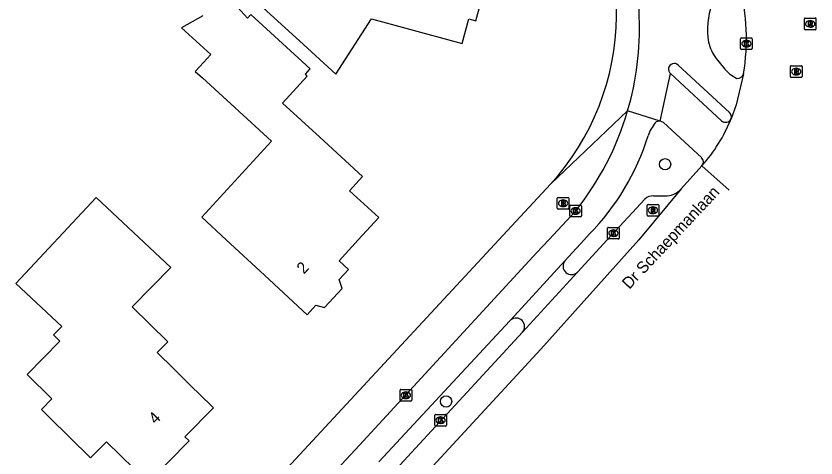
# Model space of a CAD drawing. Extents: x 161354 to 161876, y 382161 to 382804.
# Drawn here: x 161672.9 to 161741.7, y 382231.2 to 382269.2 of the extents above; entities that cross this region are included whole.
import ezdxf

# ---------------------------------------------------------------- set-up
doc = ezdxf.new("R2010")
doc.units = 0
for name, color, linetype in [('IMGEO_Boom', 7, 'Continuous'), ('IMGEO_Brandkraan', 7, 'Continuous'), ('IMGEO_Fietspad_gesloten', 7, 'Continuous'), ('IMGEO_Fietspad_open', 7, 'Continuous'), ('IMGEO_Kolk', 7, 'Continuous'), ('IMGEO_Openbare_ruimte_label', 7, 'Continuous'), ('IMGEO_Pand', 7, 'Continuous'), ('IMGEO_Pand_nummerreeks', 7, 'Continuous'), ('IMGEO_Parkeervlak_gesloten', 7, 'Continuous'), ('IMGEO_Rijbaan_lokaal_gesloten', 7, 'Continuous'), ('IMGEO_Rioolput', 7, 'Continuous'), ('IMGEO_Voetpad_open', 7, 'Continuous')]:
    doc.layers.add(name, color=color, linetype=linetype)

msp = doc.modelspace()

# ---------------------------------------------------------------- linework, layer by layer
at = {"layer": 'IMGEO_Boom'}
for centre in [(161728.759, 382256.493), (161709.925, 382236.1)]:
    msp.add_circle(centre, 0.489, dxfattribs=at)
at = {"layer": 'IMGEO_Brandkraan'}
for p, q in [((161739.532, 382264.041), (161739.532, 382264.893)), ((161739.607, 382264.967), (161740.459, 382264.967)), ((161740.02, 382264.747), (161740.045, 382264.747)), ((161740.533, 382264.893), (161740.533, 382264.041)), ((161740.459, 382263.967), (161739.607, 382263.967)), ((161740.043, 382264.187), (161740.018, 382264.187)), ((161719.565, 382253.643), (161720.417, 382253.643)), ((161719.49, 382252.717), (161719.49, 382253.569)), ((161719.978, 382253.423), (161720.003, 382253.423)), ((161720.491, 382253.569), (161720.491, 382252.717)), ((161720.417, 382252.643), (161719.565, 382252.643)), ((161720.001, 382252.863), (161719.976, 382252.863))]:
    msp.add_line(p, q, dxfattribs=at)
for points in [[(161739.532, 382264.041), (161739.532, 382264.893)], [(161739.607, 382264.967), (161740.459, 382264.967)], [(161739.88, 382264.667), (161739.88, 382264.267), (161740.093, 382264.267)], [(161740.111, 382264.667), (161739.88, 382264.667)], [(161740.533, 382264.893), (161740.533, 382264.041)], [(161740.459, 382263.967), (161739.607, 382263.967)], [(161740.059, 382264.586), (161740.005, 382264.586), (161740.005, 382264.51)], [(161740.005, 382264.51), (161740.058, 382264.51)], [(161740.067, 382264.434), (161740.005, 382264.434), (161740.005, 382264.353)], [(161740.005, 382264.353), (161740.067, 382264.353)], [(161719.565, 382253.643), (161720.417, 382253.643)], [(161719.49, 382252.717), (161719.49, 382253.569)], [(161719.838, 382253.343), (161719.838, 382252.943), (161720.051, 382252.943)], [(161720.069, 382253.343), (161719.838, 382253.343)], [(161720.017, 382253.262), (161719.963, 382253.262), (161719.963, 382253.186)], [(161719.963, 382253.186), (161720.016, 382253.186)], [(161720.025, 382253.11), (161719.963, 382253.11), (161719.963, 382253.029)], [(161719.963, 382253.029), (161720.025, 382253.029)], [(161720.491, 382253.569), (161720.491, 382252.717)], [(161720.417, 382252.643), (161719.565, 382252.643)]]:
    msp.add_lwpolyline(points, dxfattribs=at)
for centre, radius, start, end in [((161739.609, 382264.891), 0.0765, 91.55205, 178.44795), ((161739.609, 382264.891), 0.0765, 91.55205, 178.44795), ((161740.115, 382264.522), 0.145, 59.4692, 91.53667), ((161740.457, 382264.891), 0.0765, 1.55205, 88.44795), ((161740.457, 382264.891), 0.0765, 1.55205, 88.44795), ((161739.609, 382264.043), 0.0765, 181.55205, 268.44795), ((161739.609, 382264.043), 0.0765, 181.55205, 268.44795), ((161740.06, 382264.548), 0.0379, 267.82845, 90.93552), ((161740.068, 382264.393), 0.0404, 269.87594, 90.50774), ((161740.099, 382264.518), 0.251, 268.66757, 293.53466), ((161740.14, 382264.569), 0.0922, 285.51372, 58.15012), ((161740.145, 382264.377), 0.105, 301.31148, 78.98903), ((161740.457, 382264.043), 0.0765, 271.55205, 358.44795), ((161740.457, 382264.043), 0.0765, 271.55205, 358.44795), ((161719.567, 382253.567), 0.0765, 91.55205, 178.44795), ((161719.567, 382253.567), 0.0765, 91.55205, 178.44795), ((161720.415, 382253.567), 0.0765, 1.55205, 88.44795), ((161720.415, 382253.567), 0.0765, 1.55205, 88.44795), ((161720.018, 382253.224), 0.0379, 267.82845, 90.93552), ((161720.026, 382253.069), 0.0404, 269.87594, 90.50774), ((161720.057, 382253.194), 0.251, 268.66757, 293.53466), ((161720.073, 382253.198), 0.145, 59.4692, 91.53667), ((161720.098, 382253.245), 0.0922, 285.51372, 58.15012), ((161720.103, 382253.053), 0.105, 301.31148, 78.98903), ((161719.567, 382252.719), 0.0765, 181.55205, 268.44795), ((161719.567, 382252.719), 0.0765, 181.55205, 268.44795), ((161720.415, 382252.719), 0.0765, 271.55205, 358.44795), ((161720.415, 382252.719), 0.0765, 271.55205, 358.44795)]:
    msp.add_arc(centre, radius, start, end, dxfattribs=at)
for centre, major_axis, ratio, start_param, end_param in [((161740.019, 382264.467), (-0.387, 0.002), 0.722429, 4.712389, 7.853982), ((161740.044, 382264.467), (-0.39, 0.002), 0.717154, 1.570796, 4.712389), ((161719.977, 382253.143), (-0.387, 0.002), 0.722429, 4.712389, 7.853982), ((161720.002, 382253.143), (-0.39, 0.002), 0.717154, 1.570796, 4.712389)]:
    msp.add_ellipse(centre, major_axis=major_axis, ratio=ratio, start_param=start_param, end_param=end_param, dxfattribs=at)
at = {"layer": 'IMGEO_Fietspad_gesloten'}
for points in [[(161728.334, 382260.212), (161725.54, 382261.079)], [(161721.055, 382252.476), (161718.748, 382250), (161717.72, 382248.896), (161713.749, 382244.575), (161702.468, 382232.355), (161698.611, 382228.171), (161687.131, 382215.807), (161684.672, 382213.135), (161677.621, 382205.564)], [(161720.143, 382248.188), (161721.804, 382250), (161722.236, 382250.472)], [(161715.492, 382243.112), (161720.143, 382248.188)], [(161704.138, 382230.897), (161715.421, 382243.034), (161715.492, 382243.112)]]:
    msp.add_lwpolyline(points, dxfattribs=at)
for centre, radius, start, end in [((161701.554, 382268.113), 24.996, 321.27524, 343.65601), ((161730.311, 382258.01), 3.149, 139.54136, 162.60579), ((161728.279, 382259.724), 0.491, 83.61753, 137.94346), ((161707.305, 382265.155), 20.942, 315.4796, 342.76595)]:
    msp.add_arc(centre, radius, start, end, dxfattribs=at)
at = {"layer": 'IMGEO_Fietspad_open'}
for points in [[(161733.156, 382265.596), (161733.781, 382264.815)], [(161734.305, 382260.951), (161729.882, 382265.021)], [(161728.334, 382260.212), (161729.218, 382264.298)]]:
    msp.add_lwpolyline(points, dxfattribs=at)
for centre, radius, start, end in [((161701.047, 382269.471), 25.49, 359.29627, 49.21338), ((161738.631, 382268.069), 6.229, 159.4877, 189.85638), ((161701.515, 382268.139), 25.041, 343.62487, 2.33289), ((161736.176, 382267.876), 3.784, 193.33929, 217.05511), ((161729.541, 382264.668), 0.491, 45.96697, 228.90457), ((161736.573, 382267.042), 3.571, 218.58168, 242.75865), ((161734.972, 382264.42), 0.554, 266.5133, 345.89861), ((161733.922, 382260.572), 0.538, 341.20815, 44.70527)]:
    msp.add_arc(centre, radius, start, end, dxfattribs=at)
at = {"layer": 'IMGEO_Kolk'}
for p, q in [((161735.253, 382266.438), (161735.253, 382267.29)), ((161735.328, 382267.364), (161736.18, 382267.364)), ((161735.741, 382267.144), (161735.766, 382267.144)), ((161736.254, 382267.29), (161736.254, 382266.438)), ((161736.18, 382266.364), (161735.328, 382266.364)), ((161735.764, 382266.584), (161735.739, 382266.584)), ((161720.632, 382252.977), (161721.484, 382252.977)), ((161720.557, 382252.051), (161720.557, 382252.903)), ((161721.045, 382252.757), (161721.07, 382252.757)), ((161721.558, 382252.903), (161721.558, 382252.051)), ((161721.484, 382251.977), (161720.632, 382251.977)), ((161721.068, 382252.197), (161721.043, 382252.197)), ((161723.817, 382250.143), (161723.817, 382250.995)), ((161723.892, 382251.069), (161724.744, 382251.069)), ((161724.818, 382250.995), (161724.818, 382250.143)), ((161724.328, 382250.289), (161724.303, 382250.289)), ((161724.305, 382250.849), (161724.33, 382250.849)), ((161724.744, 382250.069), (161723.892, 382250.069)), ((161706.043, 382237.136), (161706.895, 382237.136)), ((161705.968, 382236.21), (161705.968, 382237.062)), ((161706.456, 382236.916), (161706.481, 382236.916)), ((161706.969, 382237.062), (161706.969, 382236.21)), ((161706.895, 382236.136), (161706.043, 382236.136)), ((161706.479, 382236.356), (161706.454, 382236.356)), ((161708.951, 382234.063), (161708.951, 382234.915)), ((161709.026, 382234.989), (161709.878, 382234.989)), ((161709.439, 382234.769), (161709.464, 382234.769)), ((161709.952, 382234.915), (161709.952, 382234.063)), ((161709.878, 382233.989), (161709.026, 382233.989)), ((161709.462, 382234.209), (161709.437, 382234.209))]:
    msp.add_line(p, q, dxfattribs=at)
for points in [[(161735.253, 382266.438), (161735.253, 382267.29)], [(161735.328, 382267.364), (161736.18, 382267.364)], [(161735.574, 382267.064), (161735.697, 382267.064), (161735.697, 382266.913), (161735.827, 382267.064), (161735.991, 382267.064), (161735.845, 382266.913), (161735.998, 382266.664), (161735.846, 382266.664), (161735.761, 382266.828), (161735.697, 382266.761), (161735.697, 382266.664), (161735.574, 382266.664), (161735.574, 382267.064)], [(161736.254, 382267.29), (161736.254, 382266.438)], [(161736.18, 382266.364), (161735.328, 382266.364)], [(161720.632, 382252.977), (161721.484, 382252.977)], [(161720.557, 382252.051), (161720.557, 382252.903)], [(161720.878, 382252.677), (161721.001, 382252.677), (161721.001, 382252.526), (161721.131, 382252.677), (161721.295, 382252.677), (161721.149, 382252.526), (161721.302, 382252.277), (161721.15, 382252.277), (161721.065, 382252.441), (161721.001, 382252.374), (161721.001, 382252.277), (161720.878, 382252.277), (161720.878, 382252.677)], [(161721.558, 382252.903), (161721.558, 382252.051)], [(161721.484, 382251.977), (161720.632, 382251.977)], [(161723.817, 382250.143), (161723.817, 382250.995)], [(161723.892, 382251.069), (161724.744, 382251.069)], [(161724.818, 382250.995), (161724.818, 382250.143)], [(161724.138, 382250.769), (161724.261, 382250.769), (161724.261, 382250.618), (161724.391, 382250.769), (161724.555, 382250.769), (161724.409, 382250.618), (161724.562, 382250.369), (161724.41, 382250.369), (161724.325, 382250.533), (161724.261, 382250.466), (161724.261, 382250.369), (161724.138, 382250.369), (161724.138, 382250.769)], [(161724.744, 382250.069), (161723.892, 382250.069)], [(161706.043, 382237.136), (161706.895, 382237.136)], [(161705.968, 382236.21), (161705.968, 382237.062)], [(161706.289, 382236.836), (161706.412, 382236.836), (161706.412, 382236.685), (161706.542, 382236.836), (161706.706, 382236.836), (161706.56, 382236.685), (161706.713, 382236.436), (161706.561, 382236.436), (161706.476, 382236.6), (161706.412, 382236.533), (161706.412, 382236.436), (161706.289, 382236.436), (161706.289, 382236.836)], [(161706.969, 382237.062), (161706.969, 382236.21)], [(161706.895, 382236.136), (161706.043, 382236.136)], [(161708.951, 382234.063), (161708.951, 382234.915)], [(161709.026, 382234.989), (161709.878, 382234.989)], [(161709.272, 382234.689), (161709.395, 382234.689), (161709.395, 382234.538), (161709.525, 382234.689), (161709.689, 382234.689), (161709.543, 382234.538), (161709.696, 382234.289), (161709.544, 382234.289), (161709.459, 382234.453), (161709.395, 382234.386), (161709.395, 382234.289), (161709.272, 382234.289), (161709.272, 382234.689)], [(161709.952, 382234.915), (161709.952, 382234.063)], [(161709.878, 382233.989), (161709.026, 382233.989)]]:
    msp.add_lwpolyline(points, dxfattribs=at)
for centre, start, end in [((161735.33, 382267.288), 91.55205, 178.44795), ((161735.33, 382267.288), 91.55205, 178.44795), ((161736.178, 382267.288), 1.55205, 88.44795), ((161736.178, 382267.288), 1.55205, 88.44795), ((161735.33, 382266.44), 181.55205, 268.44795), ((161735.33, 382266.44), 181.55205, 268.44795), ((161736.178, 382266.44), 271.55205, 358.44795), ((161736.178, 382266.44), 271.55205, 358.44795), ((161720.634, 382252.901), 91.55205, 178.44795), ((161720.634, 382252.901), 91.55205, 178.44795), ((161721.482, 382252.901), 1.55205, 88.44795), ((161721.482, 382252.901), 1.55205, 88.44795), ((161720.634, 382252.053), 181.55205, 268.44795), ((161720.634, 382252.053), 181.55205, 268.44795), ((161721.482, 382252.053), 271.55205, 358.44795), ((161721.482, 382252.053), 271.55205, 358.44795), ((161723.894, 382250.993), 91.55205, 178.44795), ((161723.894, 382250.993), 91.55205, 178.44795), ((161724.742, 382250.993), 1.55205, 88.44795), ((161724.742, 382250.993), 1.55205, 88.44795), ((161723.894, 382250.145), 181.55205, 268.44795), ((161723.894, 382250.145), 181.55205, 268.44795), ((161724.742, 382250.145), 271.55205, 358.44795), ((161724.742, 382250.145), 271.55205, 358.44795), ((161706.045, 382237.06), 91.55205, 178.44795), ((161706.045, 382237.06), 91.55205, 178.44795), ((161706.893, 382237.06), 1.55205, 88.44795), ((161706.893, 382237.06), 1.55205, 88.44795), ((161706.045, 382236.212), 181.55205, 268.44795), ((161706.045, 382236.212), 181.55205, 268.44795), ((161706.893, 382236.212), 271.55205, 358.44795), ((161706.893, 382236.212), 271.55205, 358.44795), ((161709.028, 382234.913), 91.55205, 178.44795), ((161709.028, 382234.913), 91.55205, 178.44795), ((161709.876, 382234.913), 1.55205, 88.44795), ((161709.876, 382234.913), 1.55205, 88.44795), ((161709.028, 382234.065), 181.55205, 268.44795), ((161709.028, 382234.065), 181.55205, 268.44795), ((161709.876, 382234.065), 271.55205, 358.44795), ((161709.876, 382234.065), 271.55205, 358.44795)]:
    msp.add_arc(centre, 0.0765, start, end, dxfattribs=at)
for centre, major_axis, ratio, start_param, end_param in [((161735.74, 382266.864), (-0.387, 0.002), 0.722429, 4.712389, 7.853982), ((161735.765, 382266.864), (-0.39, 0.002), 0.717154, 1.570796, 4.712389), ((161721.044, 382252.477), (-0.387, 0.002), 0.722429, 4.712389, 7.853982), ((161721.069, 382252.477), (-0.39, 0.002), 0.717154, 1.570796, 4.712389), ((161724.304, 382250.569), (-0.387, 0.002), 0.722429, 4.712389, 7.853982), ((161724.329, 382250.569), (-0.39, 0.002), 0.717154, 1.570796, 4.712389), ((161706.455, 382236.636), (-0.387, 0.002), 0.722429, 4.712389, 7.853982), ((161706.48, 382236.636), (-0.39, 0.002), 0.717154, 1.570796, 4.712389), ((161709.438, 382234.489), (-0.387, 0.002), 0.722429, 4.712389, 7.853982), ((161709.463, 382234.489), (-0.39, 0.002), 0.717154, 1.570796, 4.712389)]:
    msp.add_ellipse(centre, major_axis=major_axis, ratio=ratio, start_param=start_param, end_param=end_param, dxfattribs=at)
at = {"layer": 'IMGEO_Pand'}
for points in [[(161692.941, 382271.118), (161697.309, 382267.116), (161700.449, 382264.239), (161703.511, 382269), (161706.473, 382268.194), (161711.296, 382266.878), (161711.873, 382268.992), (161712.484, 382268.825), (161714.716, 382277.009), (161714.125, 382277.17), (161714.678, 382279.199), (161711.071, 382280.2), (161706.387, 382281.505), (161705.326, 382277.613), (161702.901, 382278.274), (161701.774, 382278.908), (161699.217, 382280.602), (161696.218, 382276.307)], [(161689.004, 382269.269), (161687.169, 382268.226), (161689.692, 382265.924), (161688.749, 382264.891), (161688.361, 382264.465), (161688.969, 382263.932), (161694.908, 382258.49), (161688.911, 382251.947), (161691.018, 382250), (161694.304, 382246.964), (161697.968, 382243.561), (161698.714, 382244.366), (161699.481, 382244.192), (161700.987, 382245.818), (161700.747, 382246.594), (161701.54, 382247.45), (161700.728, 382248.202), (161702.38, 382250), (161704.14, 382251.916), (161701.622, 382254.224), (161702.742, 382255.447), (161699.056, 382258.825), (161695.856, 382261.756), (161697.989, 382264.084), (161697.828, 382264.231), (161698.253, 382264.695), (161693.147, 382269.374), (161692.845, 382269.044), (161691.439, 382270.645)], [(161685.081, 382240.312), (161685.986, 382241.233), (161682.935, 382244.232), (161686.27, 382247.624), (161679.839, 382253.624), (161672.943, 382246.231), (161676.887, 382242.551), (161676.173, 382241.824), (161676.717, 382241.29), (161673.9, 382238.423), (161676.036, 382236.324), (161675.125, 382235.397), (161675.79, 382234.744), (161679.357, 382231.24), (161680.728, 382232.635), (161684.301, 382229.124), (161687.821, 382232.707), (161687.468, 382233.054), (161689.923, 382235.552), (161688.659, 382236.794), (161688.132, 382237.312), (161686.511, 382238.907), (161685.081, 382240.312)]]:
    msp.add_lwpolyline(points, dxfattribs=at)
at = {"layer": 'IMGEO_Parkeervlak_gesloten'}
for points in [[(161727.751, 382253.776), (161728.736, 382253.77)], [(161721.222, 382247.216), (161723.79, 382250), (161727.024, 382253.505)], [(161705.255, 382229.888), (161716.489, 382242.066)]]:
    msp.add_lwpolyline(points, dxfattribs=at)
for centre, radius, start, end in [((161728.786, 382255.589), 1.82, 268.4379, 318.19515), ((161727.73, 382252.723), 1.053, 88.83593, 132.05143)]:
    msp.add_arc(centre, radius, start, end, dxfattribs=at)
at = {"layer": 'IMGEO_Rijbaan_lokaal_gesloten'}
for points in [[(161735.509, 382264.285), (161734.865, 382261.618), (161734.432, 382260.399)], [(161731.927, 382256.352), (161730.142, 382254.376)], [(161734.265, 382254.268), (161731.927, 382256.352)], [(161730.142, 382254.376), (161726.511, 382250), (161718.077, 382240.601), (161687.453, 382207.43)]]:
    msp.add_lwpolyline(points, dxfattribs=at)
for centre, radius, start, end in [((161717.131, 382267.293), 18.622, 350.70557, 14.11808), ((161721.549, 382265.574), 13.883, 318.37354, 338.11335)]:
    msp.add_arc(centre, radius, start, end, dxfattribs=at)
at = {"layer": 'IMGEO_Rioolput'}
for p, q in [((161740.735, 382268.142), (161740.735, 382268.994)), ((161740.81, 382269.068), (161741.662, 382269.068)), ((161741.223, 382268.848), (161741.248, 382268.848)), ((161741.736, 382268.994), (161741.736, 382268.142)), ((161741.246, 382268.288), (161741.221, 382268.288)), ((161741.662, 382268.068), (161740.81, 382268.068)), ((161727.216, 382252.116), (161727.216, 382252.968)), ((161727.291, 382253.042), (161728.143, 382253.042)), ((161728.217, 382252.968), (161728.217, 382252.116)), ((161727.704, 382252.822), (161727.729, 382252.822)), ((161728.143, 382252.042), (161727.291, 382252.042)), ((161727.727, 382252.262), (161727.702, 382252.262))]:
    msp.add_line(p, q, dxfattribs=at)
for points in [[(161740.735, 382268.142), (161740.735, 382268.994)], [(161740.81, 382269.068), (161741.662, 382269.068)], [(161741.736, 382268.994), (161741.736, 382268.142)], [(161741.324, 382268.766), (161741.072, 382268.768), (161741.072, 382268.368)], [(161741.072, 382268.368), (161741.196, 382268.368), (161741.196, 382268.53), (161741.207, 382268.53)], [(161741.25, 382268.687), (161741.196, 382268.687), (161741.196, 382268.606)], [(161741.196, 382268.606), (161741.248, 382268.606)], [(161741.254, 382268.501), (161741.325, 382268.368), (161741.465, 382268.368), (161741.4, 382268.494)], [(161741.662, 382268.068), (161740.81, 382268.068)], [(161727.216, 382252.116), (161727.216, 382252.968)], [(161727.291, 382253.042), (161728.143, 382253.042)], [(161728.217, 382252.968), (161728.217, 382252.116)], [(161727.805, 382252.74), (161727.553, 382252.742), (161727.553, 382252.342)], [(161727.553, 382252.342), (161727.677, 382252.342), (161727.677, 382252.504), (161727.688, 382252.504)], [(161727.731, 382252.661), (161727.677, 382252.661), (161727.677, 382252.58)], [(161727.677, 382252.58), (161727.729, 382252.58)], [(161727.735, 382252.475), (161727.806, 382252.342), (161727.946, 382252.342), (161727.881, 382252.468)], [(161728.143, 382252.042), (161727.291, 382252.042)]]:
    msp.add_lwpolyline(points, dxfattribs=at)
for centre, radius, start, end in [((161740.812, 382268.992), 0.0765, 91.55205, 178.44795), ((161740.812, 382268.992), 0.0765, 91.55205, 178.44795), ((161741.66, 382268.992), 0.0765, 1.55205, 88.44795), ((161741.66, 382268.992), 0.0765, 1.55205, 88.44795), ((161740.812, 382268.144), 0.0765, 181.55205, 268.44795), ((161740.812, 382268.144), 0.0765, 181.55205, 268.44795), ((161741.206, 382268.477), 0.0533, 26.02933, 88.69889), ((161741.232, 382268.795), 0.19, 274.7715, 282.96867), ((161741.256, 382268.591), 0.0964, 77.00612, 93.18647), ((161741.27, 382268.648), 0.0378, 276.66336, 79.67722), ((161741.323, 382268.656), 0.109, 350.36119, 89.41601), ((161741.321, 382268.656), 0.112, 277.58423, 350.98172), ((161741.305, 382268.441), 0.108, 29.51342, 73.79051), ((161741.66, 382268.144), 0.0765, 271.55205, 358.44795), ((161741.66, 382268.144), 0.0765, 271.55205, 358.44795), ((161727.293, 382252.966), 0.0765, 91.55205, 178.44795), ((161727.293, 382252.966), 0.0765, 91.55205, 178.44795), ((161728.141, 382252.966), 0.0765, 1.55205, 88.44795), ((161728.141, 382252.966), 0.0765, 1.55205, 88.44795), ((161727.687, 382252.451), 0.0533, 26.02933, 88.69889), ((161727.713, 382252.769), 0.19, 274.7715, 282.96867), ((161727.737, 382252.565), 0.0964, 77.00612, 93.18647), ((161727.751, 382252.622), 0.0378, 276.66336, 79.67722), ((161727.804, 382252.63), 0.109, 350.36119, 89.41601), ((161727.802, 382252.63), 0.112, 277.58423, 350.98172), ((161727.786, 382252.415), 0.108, 29.51342, 73.79051), ((161727.293, 382252.118), 0.0765, 181.55205, 268.44795), ((161727.293, 382252.118), 0.0765, 181.55205, 268.44795), ((161728.141, 382252.118), 0.0765, 271.55205, 358.44795), ((161728.141, 382252.118), 0.0765, 271.55205, 358.44795)]:
    msp.add_arc(centre, radius, start, end, dxfattribs=at)
for centre, major_axis, ratio, start_param, end_param in [((161741.222, 382268.568), (-0.387, 0.002), 0.722429, 4.712389, 7.853982), ((161741.247, 382268.568), (-0.39, 0.002), 0.717154, 1.570796, 4.712389), ((161727.703, 382252.542), (-0.387, 0.002), 0.722429, 4.712389, 7.853982), ((161727.728, 382252.542), (-0.39, 0.002), 0.717154, 1.570796, 4.712389)]:
    msp.add_ellipse(centre, major_axis=major_axis, ratio=ratio, start_param=start_param, end_param=end_param, dxfattribs=at)
at = {"layer": 'IMGEO_Voetpad_open'}
for points in [[(161729.218, 382264.298), (161733.607, 382260.242)], [(161718.905, 382254.788), (161725.54, 382261.079)], [(161731.889, 382257.063), (161728.613, 382260.092), (161728.334, 382260.212)], [(161718.905, 382254.788), (161714.468, 382250), (161684.605, 382217.776), (161678.98, 382211.941)], [(161721.222, 382247.216), (161716.489, 382242.066)]]:
    msp.add_lwpolyline(points, dxfattribs=at)
for centre, radius, start, end in [((161702.722, 382269.783), 21.873, 358.52376, 55.98572), ((161702.875, 382269.435), 21.714, 317.58044, 359.43003), ((161733.959, 382260.637), 0.529, 228.2667, 333.28275), ((161731.53, 382256.687), 0.519, 319.79087, 46.32776), ((161720.708, 382247.73), 0.727, 140.96747, 315.00532), ((161715.947, 382242.548), 0.725, 318.3543, 128.89782)]:
    msp.add_arc(centre, radius, start, end, dxfattribs=at)

# ---------------------------------------------------------------- texts
at = {"layer": 'IMGEO_Openbare_ruimte_label'}
msp.add_text('Dr Schaepmanlaan', height=1, rotation=46.82409, dxfattribs=at).set_placement((161725.68, 382245.69))
at = {"layer": 'IMGEO_Pand_nummerreeks'}
for s, rotation, p in [('2', 47.69874, (161697.708, 382246.998)), ('4', 45.49858, (161684.945, 382234.083))]:
    msp.add_text(s, height=1, rotation=rotation, dxfattribs=at).set_placement(p)

doc.saveas('drawing.dxf')
